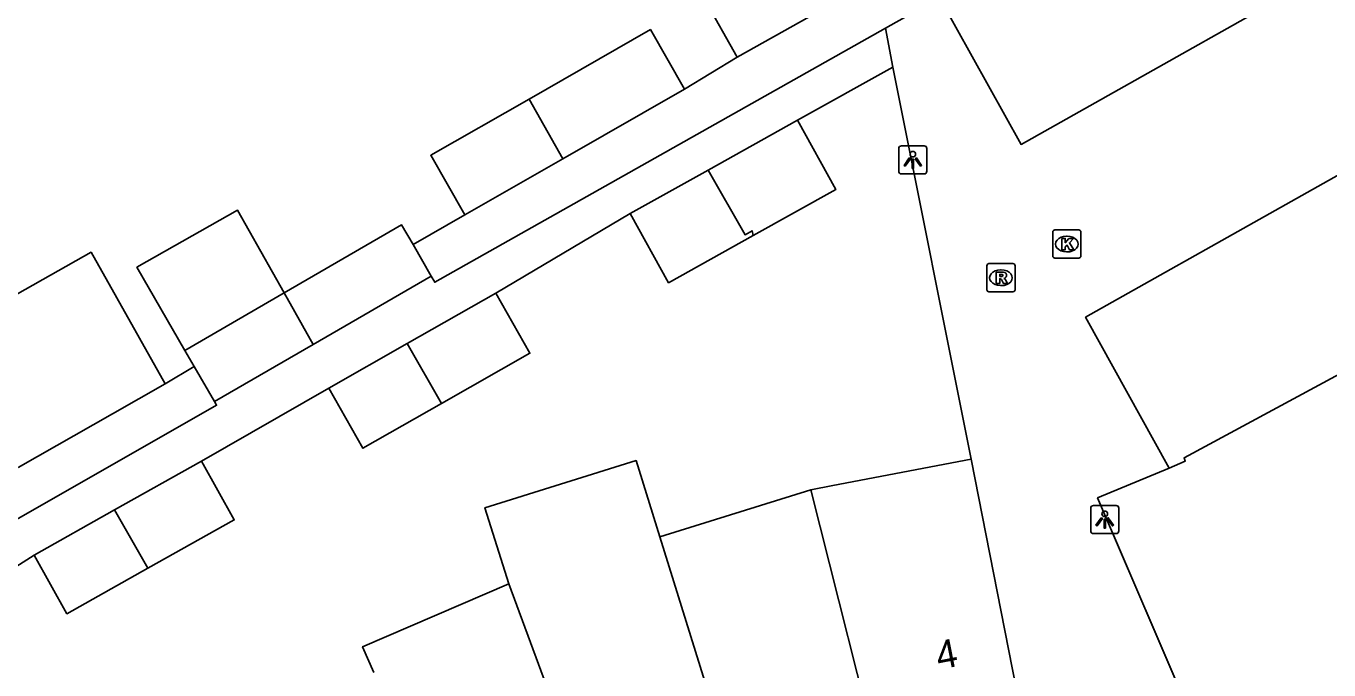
# Model space of a CAD drawing. Extents: x 160379 to 161131, y 383940 to 384849.
# Drawn here: x 160925.77 to 160972.04, y 384358.59 to 384381.43 of the extents above; entities that cross this region are included whole.
import ezdxf

# ---------------------------------------------------------------- set-up
doc = ezdxf.new("R2010")
doc.units = 0
for name, color, linetype in [('IMGEO_Kolk', 7, 'Continuous'), ('IMGEO_Lichtpunt', 7, 'Continuous'), ('IMGEO_Muur', 7, 'Continuous'), ('IMGEO_Pand', 7, 'Continuous'), ('IMGEO_Pand_nummerreeks', 7, 'Continuous'), ('IMGEO_Parkeervlak_open', 7, 'Continuous'), ('IMGEO_Rioolput', 7, 'Continuous'), ('IMGEO_Voetpad_open', 7, 'Continuous')]:
    doc.layers.add(name, color=color, linetype=linetype)

msp = doc.modelspace()

# ---------------------------------------------------------------- linework, layer by layer
at = {"layer": 'IMGEO_Kolk'}
for p, q in [((160962.228, 384373.273), (160962.228, 384374.125)), ((160962.303, 384374.199), (160963.155, 384374.199)), ((160962.716, 384373.979), (160962.741, 384373.979)), ((160963.229, 384374.125), (160963.229, 384373.273)), ((160963.155, 384373.199), (160962.303, 384373.199)), ((160962.739, 384373.419), (160962.714, 384373.419))]:
    msp.add_line(p, q, dxfattribs=at)
for points in [[(160962.228, 384373.273), (160962.228, 384374.125)], [(160962.303, 384374.199), (160963.155, 384374.199)], [(160963.229, 384374.125), (160963.229, 384373.273)], [(160962.549, 384373.899), (160962.672, 384373.899), (160962.672, 384373.748), (160962.802, 384373.899), (160962.966, 384373.899), (160962.82, 384373.748), (160962.973, 384373.499), (160962.821, 384373.499), (160962.736, 384373.663), (160962.672, 384373.596), (160962.672, 384373.499), (160962.549, 384373.499), (160962.549, 384373.899)], [(160963.155, 384373.199), (160962.303, 384373.199)]]:
    msp.add_lwpolyline(points, dxfattribs=at)
for centre, start, end in [((160962.305, 384374.123), 91.552, 178.448), ((160962.305, 384374.123), 91.552, 178.448), ((160963.153, 384374.123), 1.552, 88.448), ((160963.153, 384374.123), 1.552, 88.448), ((160962.305, 384373.275), 181.552, 268.448), ((160962.305, 384373.275), 181.552, 268.448), ((160963.153, 384373.275), 271.552, 358.448), ((160963.153, 384373.275), 271.552, 358.448)]:
    msp.add_arc(centre, 0.0765, start, end, dxfattribs=at)
for centre, major_axis, ratio, start_param, end_param in [((160962.715, 384373.699), (-0.387, 0.002), 0.722429, 4.712389, 7.853982), ((160962.74, 384373.699), (-0.39, 0.002), 0.717154, 1.570796, 4.712389)]:
    msp.add_ellipse(centre, major_axis=major_axis, ratio=ratio, start_param=start_param, end_param=end_param, dxfattribs=at)
at = {"layer": 'IMGEO_Lichtpunt'}
for p, q in [((160957.663, 384377.185), (160956.855, 384377.185)), ((160957.663, 384377.185), (160956.855, 384377.185)), ((160956.761, 384377.09), (160956.761, 384376.283)), ((160956.761, 384377.09), (160956.761, 384376.283)), ((160957.757, 384376.283), (160957.757, 384377.09)), ((160957.757, 384376.283), (160957.757, 384377.09)), ((160956.855, 384376.189), (160957.663, 384376.189)), ((160956.855, 384376.189), (160957.663, 384376.189)), ((160963.577, 384364.327), (160963.577, 384363.52)), ((160963.577, 384364.327), (160963.577, 384363.52)), ((160964.479, 384364.422), (160963.671, 384364.422)), ((160964.479, 384364.422), (160963.671, 384364.422)), ((160964.573, 384363.52), (160964.573, 384364.327)), ((160964.573, 384363.52), (160964.573, 384364.327)), ((160963.671, 384363.426), (160964.479, 384363.426)), ((160963.671, 384363.426), (160964.479, 384363.426))]:
    msp.add_line(p, q, dxfattribs=at)
for points in [[(160957.135, 384376.754), (160957.174, 384376.726), (160956.986, 384376.464), (160956.948, 384376.491), (160957.135, 384376.754)], [(160957.347, 384376.726), (160957.385, 384376.753), (160957.572, 384376.491), (160957.533, 384376.463), (160957.347, 384376.726)], [(160957.237, 384376.706), (160957.284, 384376.706), (160957.284, 384376.384), (160957.237, 384376.384), (160957.237, 384376.706)], [(160963.951, 384363.991), (160963.99, 384363.963), (160963.802, 384363.701), (160963.764, 384363.728), (160963.951, 384363.991)], [(160964.053, 384363.943), (160964.1, 384363.943), (160964.1, 384363.621), (160964.053, 384363.621), (160964.053, 384363.943)], [(160964.163, 384363.963), (160964.201, 384363.99), (160964.388, 384363.728), (160964.349, 384363.7), (160964.163, 384363.963)]]:
    msp.add_lwpolyline(points, dxfattribs=at)
for centre in [(160957.26, 384376.888), (160964.076, 384364.125)]:
    msp.add_circle(centre, 0.0994, dxfattribs=at)
for centre, start, end in [((160956.855, 384377.09), 90, 180), ((160956.855, 384377.09), 90, 180), ((160957.663, 384377.09), 0, 90), ((160957.663, 384377.09), 0, 90), ((160956.855, 384376.283), 180, 270), ((160956.855, 384376.283), 180, 270), ((160957.663, 384376.283), 270, 0), ((160957.663, 384376.283), 270, 360), ((160963.671, 384364.327), 90, 180), ((160963.671, 384364.327), 90, 180), ((160964.479, 384364.327), 0, 90), ((160964.479, 384364.327), 0, 90), ((160963.671, 384363.52), 180, 270), ((160963.671, 384363.52), 180, 270), ((160964.479, 384363.52), 270, 0), ((160964.479, 384363.52), 270, 360)]:
    msp.add_arc(centre, 0.0946, start, end, dxfattribs=at)
at = {"layer": 'IMGEO_Muur'}
msp.add_lwpolyline([(160966.362, 384365.747), (160963.821, 384364.69), (160972.964, 384343.393), (160970.707, 384342.354)], dxfattribs=at)
at = {"layer": 'IMGEO_Pand'}
for points in [[(160951.017, 384380.335), (160949.873, 384382.375), (160953.748, 384384.547)], [(160954.897, 384382.51), (160951.017, 384380.335)], [(160943.632, 384378.844), (160947.944, 384381.306), (160949.15, 384379.194)], [(160949.15, 384379.194), (160944.826, 384376.726)], [(160941.347, 384374.741), (160940.142, 384376.852), (160943.632, 384378.844)], [(160943.632, 384378.844), (160944.826, 384376.726)], [(160949.991, 384376.324), (160953.162, 384378.091)], [(160953.162, 384378.091), (160954.53, 384375.636), (160951.592, 384374)], [(160944.826, 384376.726), (160941.347, 384374.741)], [(160947.217, 384374.779), (160949.991, 384376.324)], [(160951.592, 384374), (160951.553, 384374.173), (160951.301, 384374.029), (160949.991, 384376.324)], [(160931.411, 384369.927), (160929.705, 384372.876), (160933.281, 384374.896), (160934.936, 384371.966)], [(160951.592, 384374), (160948.585, 384372.324), (160947.217, 384374.779)], [(160934.936, 384371.966), (160939.108, 384374.38), (160939.513, 384373.68)], [(160939.513, 384373.68), (160940.159, 384372.564)], [(160924.495, 384367.526), (160922.844, 384370.455), (160928.081, 384373.408), (160930.71, 384368.745)], [(160940.159, 384372.564), (160935.968, 384370.139)], [(160934.936, 384371.966), (160931.411, 384369.927)], [(160934.936, 384371.966), (160935.968, 384370.139)], [(160939.302, 384370.169), (160942.448, 384371.956)], [(160942.448, 384371.956), (160943.66, 384369.823), (160940.52, 384368.039)], [(160931.744, 384369.351), (160931.411, 384369.927)], [(160935.968, 384370.139), (160932.462, 384368.11)], [(160936.522, 384368.59), (160939.302, 384370.169)], [(160940.52, 384368.039), (160939.302, 384370.169)], [(160931.744, 384369.351), (160932.462, 384368.11)], [(160925.486, 384365.768), (160928.834, 384367.677), (160930.71, 384368.745)], [(160940.52, 384368.039), (160937.734, 384366.456), (160936.522, 384368.59)], [(160928.914, 384364.266), (160931.998, 384365.995)], [(160931.998, 384365.995), (160933.165, 384363.913), (160930.099, 384362.195)], [(160942.908, 384361.638), (160942.065, 384364.341), (160947.431, 384366.014), (160948.274, 384363.311)], [(160953.64, 384364.983), (160954.419, 384365.128), (160959.33, 384366.063)], [(160959.33, 384366.063), (160961.195, 384356.614)], [(160953.64, 384364.983), (160948.274, 384363.311)], [(160956.276, 384354.529), (160953.64, 384364.983)], [(160926.054, 384362.663), (160928.914, 384364.266)], [(160928.914, 384364.266), (160930.099, 384362.195)], [(160948.274, 384363.311), (160951.142, 384354.106)], [(160930.099, 384362.195), (160927.221, 384360.582), (160926.054, 384362.663)], [(160938.117, 384358.498), (160937.718, 384359.412), (160942.908, 384361.638)], [(160942.908, 384361.638), (160946.644, 384351.561)]]:
    msp.add_lwpolyline(points, dxfattribs=at)
at = {"layer": 'IMGEO_Parkeervlak_open'}
msp.add_lwpolyline([(160966.362, 384365.747), (160966.932, 384366), (160966.893, 384366.117), (160979.448, 384372.881)], dxfattribs=at)
at = {"layer": 'IMGEO_Rioolput'}
for p, q in [((160959.887, 384372.079), (160959.887, 384372.931)), ((160959.962, 384373.005), (160960.814, 384373.005)), ((160960.375, 384372.785), (160960.4, 384372.785)), ((160960.888, 384372.931), (160960.888, 384372.079)), ((160960.398, 384372.225), (160960.373, 384372.225)), ((160960.814, 384372.005), (160959.962, 384372.005))]:
    msp.add_line(p, q, dxfattribs=at)
for points in [[(160959.887, 384372.079), (160959.887, 384372.931)], [(160959.962, 384373.005), (160960.814, 384373.005)], [(160960.476, 384372.703), (160960.224, 384372.705), (160960.224, 384372.305)], [(160960.402, 384372.624), (160960.348, 384372.624), (160960.348, 384372.543)], [(160960.888, 384372.931), (160960.888, 384372.079)], [(160960.224, 384372.305), (160960.348, 384372.305), (160960.348, 384372.467), (160960.359, 384372.467)], [(160960.348, 384372.543), (160960.4, 384372.543)], [(160960.406, 384372.438), (160960.477, 384372.305), (160960.617, 384372.305), (160960.552, 384372.431)], [(160960.814, 384372.005), (160959.962, 384372.005)]]:
    msp.add_lwpolyline(points, dxfattribs=at)
for centre, radius, start, end in [((160959.964, 384372.929), 0.0765, 91.552, 178.448), ((160959.964, 384372.929), 0.0765, 91.552, 178.448), ((160960.408, 384372.528), 0.0964, 77.0061, 93.1865), ((160960.422, 384372.585), 0.0378, 276.6634, 79.6772), ((160960.475, 384372.593), 0.109, 350.3612, 89.416), ((160960.473, 384372.593), 0.112, 277.5842, 350.9817), ((160960.812, 384372.929), 0.0765, 1.552, 88.448), ((160960.812, 384372.929), 0.0765, 1.552, 88.448), ((160960.358, 384372.414), 0.0533, 26.0293, 88.6989), ((160960.384, 384372.732), 0.19, 274.7715, 282.9687), ((160960.457, 384372.378), 0.108, 29.5134, 73.7905), ((160959.964, 384372.081), 0.0765, 181.552, 268.448), ((160959.964, 384372.081), 0.0765, 181.552, 268.448), ((160960.812, 384372.081), 0.0765, 271.552, 358.448), ((160960.812, 384372.081), 0.0765, 271.552, 358.448)]:
    msp.add_arc(centre, radius, start, end, dxfattribs=at)
for centre, major_axis, ratio, start_param, end_param in [((160960.374, 384372.505), (-0.387, 0.002), 0.722429, 4.712389, 7.853982), ((160960.399, 384372.505), (-0.39, 0.002), 0.717154, 1.570796, 4.712389)]:
    msp.add_ellipse(centre, major_axis=major_axis, ratio=ratio, start_param=start_param, end_param=end_param, dxfattribs=at)
at = {"layer": 'IMGEO_Voetpad_open'}
for points in [[(160974.137, 384384.58), (160961.105, 384377.233), (160958.201, 384382.443)], [(160956.292, 384381.364), (160958.201, 384382.443)], [(160940.159, 384372.564), (160940.282, 384372.345), (160956.292, 384381.364)], [(160956.292, 384381.364), (160956.544, 384379.976)], [(160949.15, 384379.194), (160951.017, 384380.335)], [(160953.162, 384378.091), (160956.544, 384379.976)], [(160956.544, 384379.976), (160959.33, 384366.063)], [(160966.362, 384365.747), (160963.395, 384371.104), (160976.862, 384378.674)], [(160939.513, 384373.68), (160941.347, 384374.741)], [(160942.448, 384371.956), (160947.217, 384374.779)], [(160930.71, 384368.745), (160931.744, 384369.351)], [(160931.998, 384365.995), (160936.522, 384368.59)], [(160932.462, 384368.11), (160932.536, 384367.981), (160924.758, 384363.549), (160912.419, 384356.518), (160902.287, 384350.744)], [(160968.142, 384354.625), (160963.821, 384364.69), (160966.362, 384365.747)], [(160921.851, 384359.998), (160926.054, 384362.663)]]:
    msp.add_lwpolyline(points, dxfattribs=at)

# ---------------------------------------------------------------- texts
at = {"layer": 'IMGEO_Pand_nummerreeks'}
msp.add_text('4', height=1, rotation=11.1024, dxfattribs=at).set_placement((160958.182, 384358.592))

doc.saveas('drawing.dxf')
